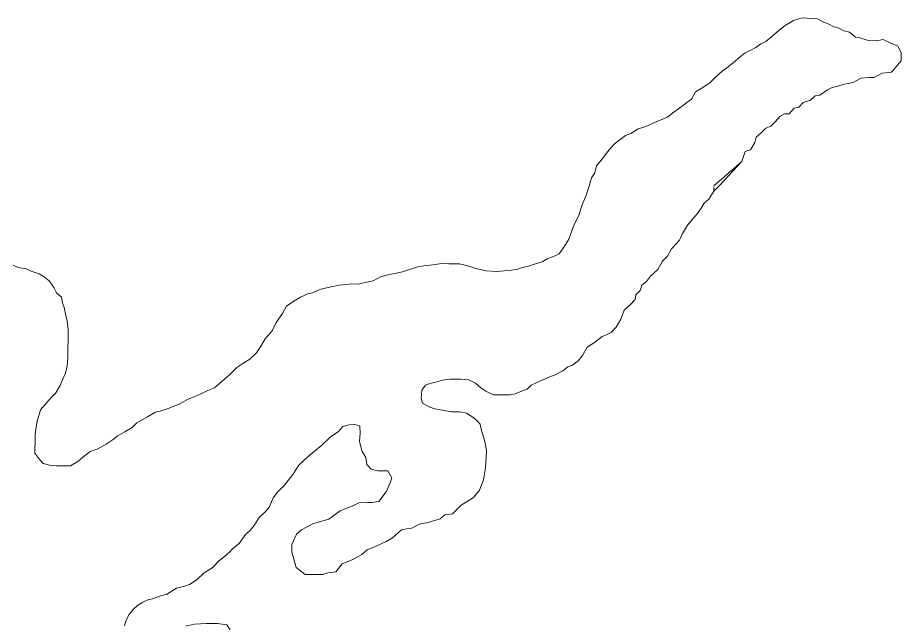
# Model space of a CAD drawing. Extents: x 553962 to 842807, y 8883888 to 9032388.
# Drawn here: x 803964.8 to 804355.9, y 9015869 to 9016137.9 of the extents above; entities that cross this region are included whole.
import ezdxf

# ---------------------------------------------------------------- set-up
doc = ezdxf.new("R2010")
doc.units = 0
doc.header["$LTSCALE"] = 20
doc.layers.add('23', color=7, linetype='Continuous', lineweight=13)
doc.layers.add('25', color=7, linetype='Continuous', lineweight=13)

msp = doc.modelspace()

# ---------------------------------------------------------------- linework, layer by layer
at = {"layer": '23'}
for points in [[(804312.07, 9016137.87), (804308.26, 9016136.6), (804304.56, 9016134.41), (804301.87, 9016132.39), (804299.52, 9016130.21), (804296.01, 9016127.34), (804293.75, 9016126.35), (804291.49, 9016124.61), (804288.72, 9016123.13), (804286.72, 9016122.14), (804284.7, 9016120.65), (804281.43, 9016117.67), (804278.66, 9016115.68), (804276.65, 9016114.2), (804273.38, 9016111.21), (804271.36, 9016109.22), (804268.09, 9016106.99), (804264.83, 9016105.01), (804263.05, 9016101.77), (804260.28, 9016099.78), (804257.27, 9016097.55), (804254.75, 9016095.81), (804252.49, 9016093.83), (804248.97, 9016092.35), (804246.97, 9016091.61), (804243.96, 9016090.13), (804241.95, 9016089.39), (804239.44, 9016088.66), (804236.18, 9016086.67), (804233.92, 9016085.69), (804230.9, 9016083.45), (804228.89, 9016081.96), (804225.86, 9016078.48), (804223.84, 9016075.74), (804221.06, 9016072.25), (804220.29, 9016069.26), (804218.77, 9016067.01), (804217.99, 9016063.76), (804216.46, 9016059.27), (804214.68, 9016055.02), (804213.14, 9016050.52), (804210.85, 9016045.53), (804208.81, 9016039.79), (804206.53, 9016036.3), (804204.5, 9016033.31), (804202.25, 9016032.32), (804199.24, 9016031.09), (804196.98, 9016029.85), (804193.97, 9016028.87), (804190.96, 9016027.89), (804187.7, 9016027.16), (804185.7, 9016026.42), (804181.94, 9016025.95), (804176.7, 9016025.59), (804172.23, 9016025.77), (804167.59, 9016026.8), (804163.46, 9016028.17), (804160.41, 9016028.96), (804157.93, 9016028.98), (804155.68, 9016029), (804152.42, 9016029.02), (804148.67, 9016028.54), (804144.66, 9016028.07), (804141.91, 9016027.59), (804137.4, 9016026.11), (804135.14, 9016025.38), (804133.13, 9016024.89), (804130.13, 9016024.41), (804128.12, 9016023.92), (804125.37, 9016023.19), (804122.1, 9016021.46), (804118.6, 9016020.73), (804115.59, 9016020), (804112.59, 9016020.02), (804110.34, 9016019.78), (804107.08, 9016019.55), (804105.08, 9016019.07), (804101.57, 9016018.34), (804098.56, 9016017.61), (804095.3, 9016016.13), (804093.3, 9016015.64), (804090.03, 9016014.16), (804087.02, 9016012.43), (804083.75, 9016010.2), (804081.98, 9016006.95), (804079.19, 9016002.96), (804077.41, 9015999.22), (804074.39, 9015995.74), (804072.36, 9015992.24), (804070.59, 9015989.5), (804067.56, 9015986.77), (804064.55, 9015984.79), (804061.78, 9015983.05), (804058.51, 9015979.82), (804055.49, 9015977.08), (804051.96, 9015974.1), (804048.95, 9015972.87), (804045.94, 9015971.39), (804043.18, 9015970.16), (804039.92, 9015968.93), (804036.65, 9015966.94)], [(804355.95, 9016118.8), (804355.86, 9016122.47), (804354.33, 9016125.22), (804350.96, 9016126.74), (804347.91, 9016128.27), (804344.85, 9016127.66), (804340.88, 9016127.97), (804340.88, 9016127.97), (804337.52, 9016128.88), (804335.68, 9016129.19), (804333.03, 9016131.47), (804330.54, 9016131.99), (804328.29, 9016133.25), (804326.05, 9016133.77), (804323.8, 9016135.04), (804321.31, 9016136.05), (804318.82, 9016137.32), (804312.07, 9016137.87)], [(804275.34, 9016063.46), (804285.33, 9016074.2), (804286.09, 9016076.45), (804286.86, 9016078.7), (804289.12, 9016079.44), (804291.14, 9016082.68), (804291.66, 9016084.93), (804293.93, 9016086.92), (804295.94, 9016088.9), (804298.2, 9016089.89), (804300.22, 9016091.88), (804302.24, 9016094.12), (804304.24, 9016095.36), (804306.25, 9016095.34), (804308.52, 9016097.83), (804310.52, 9016098.32), (804312.54, 9016100.31), (804315.8, 9016101.29), (804317.81, 9016103.28), (804319.81, 9016103.52), (804323.34, 9016106), (804325.34, 9016106.99), (804327.35, 9016107.47), (804330.61, 9016108.45), (804332.61, 9016108.69), (804334.61, 9016109.18), (804338.13, 9016111.16), (804341.63, 9016111.38), (804343.88, 9016111.37), (804347.4, 9016113.35), (804351.66, 9016113.82), (804355.95, 9016118.8)], [(804123.46, 9015904.03), (804127.98, 9015906.01), (804130.74, 9015907.74), (804134.77, 9015911.22), (804137.02, 9015911.7), (804139.28, 9015911.94), (804142.54, 9015913.67), (804146.55, 9015914.4), (804151.82, 9015916.11), (804153.83, 9015917.85), (804157.33, 9015918.33), (804161.11, 9015922.06), (804166.64, 9015925.53), (804169.17, 9015928.77), (804171.05, 9015933.36), (804171.94, 9015938.7), (804172.17, 9015943.14), (804172.39, 9015946.48), (804171.5, 9015950.92), (804170.16, 9015955.15), (804169.5, 9015958.04), (804168.38, 9015959.37), (804166.66, 9015960.83), (804163.43, 9015962.85), (804160.43, 9015963.37), (804156.68, 9015963.4), (804152.93, 9015964.17), (804149.43, 9015964.7), (804147.19, 9015965.46), (804143.95, 9015967.24), (804143.47, 9015969.49), (804143.74, 9015973), (804145.26, 9015975.24), (804147.27, 9015975.98), (804150.52, 9015976.71), (804152.78, 9015977.44), (804156.04, 9015977.92), (804158.04, 9015977.91), (804161.04, 9015977.89), (804164.54, 9015977.62), (804167.53, 9015976.09), (804169.76, 9015974.08), (804172, 9015972.56), (804175.49, 9015971.03), (804177.49, 9015971.02), (804180.5, 9015971), (804182.75, 9015970.99), (804185, 9015971.47), (804187.51, 9015972.46), (804190.32, 9015973.42), (804192.09, 9015975.19), (804195.94, 9015976.96), (804200.67, 9015979.03), (804200.67, 9015979.03), (804200.67, 9015979.03), (804202.45, 9015979.62), (804206.09, 9015981.6), (804208.35, 9015983.34), (804210.36, 9015984.07), (804212.87, 9015986.06), (804214.89, 9015988.3), (804216.92, 9015992.04), (804216.92, 9015992.04), (804220.2, 9015994.11), (804223.46, 9015996.75), (804225.47, 9015997.49), (804227.48, 9015998.48), (804229.74, 9016000.97), (804231.77, 9016004.46), (804233.3, 9016008.45), (804236.07, 9016010.94), (804238.09, 9016013.18), (804238.36, 9016015.18), (804240.37, 9016017.17), (804241.14, 9016019.42), (804243.15, 9016021.16), (804244.92, 9016023.4), (804248.2, 9016026.38), (804250.22, 9016030.12), (804252.49, 9016032.36), (804254.27, 9016035.6), (804257.8, 9016039.34), (804259.07, 9016042.33), (804261.35, 9016046.07), (804263.62, 9016048.81), (804265.64, 9016051.05), (804267.41, 9016053.54), (804268.68, 9016055.79), (804270.69, 9016057.53), (804272.97, 9016061.02), (804275.34, 9016063.46)], [(804036.65, 9015966.94), (804033.39, 9015965.72), (804031.38, 9015964.98), (804027.87, 9015963.75), (804025.87, 9015963.26), (804022.35, 9015961.28), (804019.59, 9015959.8), (804017.58, 9015958.56), (804015.56, 9015956.57), (804012.3, 9015954.59), (804009.03, 9015952.86), (804007.02, 9015951.12), (804004, 9015949.14), (804001.99, 9015947.9), (803999.98, 9015946.91), (803996.97, 9015945.93), (803993.45, 9015943.2), (803991.44, 9015941.46), (803988.17, 9015939.48), (803985.17, 9015939.5), (803981.92, 9015939.52), (803978.92, 9015939.79), (803976.17, 9015940.56), (803974.19, 9015942.82), (803972.46, 9015945.09), (803972.47, 9015947.34), (803972.49, 9015949.6), (803972.52, 9015953.6), (803972.79, 9015955.6), (803973.31, 9015958.6), (803973.83, 9015960.85), (803974.85, 9015964.35), (803976.87, 9015966.59), (803979.65, 9015969.83), (803981.66, 9015971.82), (803983.69, 9015975.06), (803984.96, 9015978.3), (803985.98, 9015980.55), (803986.76, 9015983.8), (803987.03, 9015987.3), (803987.05, 9015989.3), (803987.06, 9015991.31), (803987.1, 9015995.31), (803987.11, 9015997.57), (803987.13, 9015999.82), (803986.66, 9016003.58), (803986.18, 9016006.08), (803985.45, 9016009.59), (803984.72, 9016011.6), (803984.24, 9016014.11), (803982, 9016016.13), (803980.77, 9016018.39), (803978.79, 9016021.4), (803976.55, 9016023.17), (803974.31, 9016024.44), (803970.82, 9016025.71), (803968.58, 9016026.73), (803965.08, 9016027.25), (803962.84, 9016028.27)], [(804012.14, 9015868.72), (804012.91, 9015871.22), (804014.18, 9015873.71), (804015.95, 9015875.95), (804017.97, 9015877.94), (804020.23, 9015879.18), (804022.48, 9015880.17), (804024.49, 9015880.65), (804026.5, 9015881.39), (804028.5, 9015882.13), (804030.76, 9015882.62), (804035.14, 9015885.33), (804035.14, 9015885.33), (804038.26, 9015886.18), (804040.8, 9015887.03), (804044.2, 9015889.29), (804047.32, 9015892.12), (804051.28, 9015894.67), (804053.55, 9015897.22), (804056.38, 9015899.48), (804058.36, 9015901.18), (804060.06, 9015902.88), (804062.89, 9015905.14), (804065.72, 9015909.17), (804067.74, 9015910.91), (804069.51, 9015913.15), (804071.78, 9015916.64), (804074.05, 9015918.88), (804076.07, 9015921.12), (804077.85, 9015925.36), (804079.87, 9015927.86), (804082.86, 9015930.99), (804086.64, 9015935.66), (804089.32, 9015939.89), (804093.76, 9015943.89), (804099.32, 9015948.56), (804103.33, 9015952.34), (804106.67, 9015954.56), (804108.67, 9015957), (804111.56, 9015957.67), (804114.01, 9015957.89), (804116.23, 9015957.23), (804116.46, 9015953.89), (804116.06, 9015950.4), (804117.12, 9015946.11), (804118.9, 9015943.22), (804119.35, 9015940.11), (804121.35, 9015938.11), (804124.21, 9015937.32), (804128.72, 9015937.3), (804130.44, 9015934.28), (804129.68, 9015932.03), (804127.9, 9015928.04), (804124.61, 9015923.8), (804121.61, 9015923.32), (804119.61, 9015923.34), (804115.85, 9015923.11), (804112.84, 9015921.63), (804107.57, 9015919.66), (804102.54, 9015915.94), (804095.77, 9015913.98), (804090.5, 9015911.26), (804088.24, 9015909.27), (804086.2, 9015904.78), (804086.17, 9015901.28), (804087.15, 9015897.76), (804088.12, 9015894.5), (804092.1, 9015891.47), (804095.85, 9015891.45), (804099.85, 9015891.42), (804102.11, 9015892.16), (804105.62, 9015892.64), (804108.39, 9015896.12), (804113.16, 9015898.09), (804117.18, 9015900.32), (804119.45, 9015902.31), (804123.46, 9015904.03)], [(804058.9, 9015866.91), (804057.42, 9015869.17), (804057.42, 9015869.17), (804053.27, 9015869.76), (804048.45, 9015869.76), (804043.07, 9015869.48), (804039.11, 9015868.63)]]:
    msp.add_lwpolyline(points, dxfattribs=at)
at = {"layer": '25'}
for points in [[(804312.07, 9016137.87), (804308.26, 9016136.6), (804304.56, 9016134.41), (804301.87, 9016132.39), (804299.52, 9016130.21), (804296.01, 9016127.34), (804293.75, 9016126.35), (804291.49, 9016124.61), (804288.72, 9016123.13), (804286.72, 9016122.14), (804284.7, 9016120.65), (804281.43, 9016117.67), (804278.66, 9016115.68), (804276.65, 9016114.2), (804273.38, 9016111.21), (804271.36, 9016109.22), (804268.09, 9016106.99), (804264.83, 9016105.01), (804263.05, 9016101.77), (804260.28, 9016099.78), (804257.27, 9016097.55), (804254.75, 9016095.81), (804252.49, 9016093.83), (804248.97, 9016092.35), (804246.97, 9016091.61), (804243.96, 9016090.13), (804241.95, 9016089.39), (804239.44, 9016088.66), (804236.18, 9016086.67), (804233.92, 9016085.69), (804230.9, 9016083.45), (804228.89, 9016081.96), (804225.86, 9016078.48), (804223.84, 9016075.74), (804221.06, 9016072.25), (804220.29, 9016069.26), (804218.77, 9016067.01), (804217.99, 9016063.76), (804216.46, 9016059.27), (804214.68, 9016055.02), (804213.14, 9016050.52), (804210.85, 9016045.53), (804208.81, 9016039.79), (804206.53, 9016036.3), (804204.5, 9016033.31), (804202.25, 9016032.32), (804199.24, 9016031.09), (804196.98, 9016029.85), (804193.97, 9016028.87), (804190.96, 9016027.89), (804187.7, 9016027.16), (804185.7, 9016026.42), (804181.94, 9016025.95), (804176.7, 9016025.59), (804172.23, 9016025.77), (804167.59, 9016026.8), (804163.46, 9016028.17), (804160.41, 9016028.96), (804157.93, 9016028.98), (804155.68, 9016029), (804152.42, 9016029.02), (804148.67, 9016028.54), (804144.66, 9016028.07), (804141.91, 9016027.59), (804137.4, 9016026.11), (804135.14, 9016025.38), (804133.13, 9016024.89), (804130.13, 9016024.41), (804128.12, 9016023.92), (804125.37, 9016023.19), (804122.1, 9016021.46), (804118.6, 9016020.73), (804115.59, 9016020), (804112.59, 9016020.02), (804110.34, 9016019.78), (804107.08, 9016019.55), (804105.08, 9016019.07), (804101.57, 9016018.34), (804098.56, 9016017.61), (804095.3, 9016016.13), (804093.3, 9016015.64), (804090.03, 9016014.16), (804087.02, 9016012.43), (804083.75, 9016010.2), (804081.98, 9016006.95), (804079.19, 9016002.96), (804077.41, 9015999.22), (804074.39, 9015995.74), (804072.36, 9015992.24), (804070.59, 9015989.5), (804067.56, 9015986.77), (804064.55, 9015984.79), (804061.78, 9015983.05), (804058.51, 9015979.82), (804055.49, 9015977.08), (804051.96, 9015974.1), (804048.95, 9015972.87), (804045.94, 9015971.39), (804043.18, 9015970.16), (804039.92, 9015968.93), (804036.65, 9015966.94)], [(804355.95, 9016118.8), (804355.86, 9016122.47), (804354.33, 9016125.22), (804350.96, 9016126.74), (804347.91, 9016128.27), (804344.85, 9016127.66), (804340.88, 9016127.97), (804340.88, 9016127.97), (804337.52, 9016128.88), (804335.68, 9016129.19), (804333.03, 9016131.47), (804330.54, 9016131.99), (804328.29, 9016133.25), (804326.05, 9016133.77), (804323.8, 9016135.04), (804321.31, 9016136.05), (804318.82, 9016137.32), (804312.07, 9016137.87)], [(804272.99, 9016063.52), (804285.33, 9016074.2), (804286.09, 9016076.45), (804286.86, 9016078.7), (804289.12, 9016079.44), (804291.14, 9016082.68), (804291.66, 9016084.93), (804293.93, 9016086.92), (804295.94, 9016088.9), (804298.2, 9016089.89), (804300.22, 9016091.88), (804302.24, 9016094.12), (804304.24, 9016095.36), (804306.25, 9016095.34), (804308.52, 9016097.83), (804310.52, 9016098.32), (804312.54, 9016100.31), (804315.8, 9016101.29), (804317.81, 9016103.28), (804319.81, 9016103.52), (804323.34, 9016106), (804325.34, 9016106.99), (804327.35, 9016107.47), (804330.61, 9016108.45), (804332.61, 9016108.69), (804334.61, 9016109.18), (804338.13, 9016111.16), (804341.63, 9016111.38), (804343.88, 9016111.37), (804347.4, 9016113.35), (804351.66, 9016113.82), (804355.95, 9016118.8)], [(804123.46, 9015904.03), (804127.98, 9015906.01), (804130.74, 9015907.74), (804134.77, 9015911.22), (804137.02, 9015911.7), (804139.28, 9015911.94), (804142.54, 9015913.67), (804146.55, 9015914.4), (804151.82, 9015916.11), (804153.83, 9015917.85), (804157.33, 9015918.33), (804161.11, 9015922.06), (804166.64, 9015925.53), (804169.17, 9015928.77), (804171.05, 9015933.36), (804171.94, 9015938.7), (804172.17, 9015943.14), (804172.39, 9015946.48), (804171.5, 9015950.92), (804170.16, 9015955.15), (804169.5, 9015958.04), (804168.38, 9015959.37), (804166.66, 9015960.83), (804163.43, 9015962.85), (804160.43, 9015963.37), (804156.68, 9015963.4), (804152.93, 9015964.17), (804149.43, 9015964.7), (804147.19, 9015965.46), (804143.95, 9015967.24), (804143.47, 9015969.49), (804143.74, 9015973), (804145.26, 9015975.24), (804147.27, 9015975.98), (804150.52, 9015976.71), (804152.78, 9015977.44), (804156.04, 9015977.92), (804158.04, 9015977.91), (804161.04, 9015977.89), (804164.54, 9015977.62), (804167.53, 9015976.09), (804169.76, 9015974.08), (804172, 9015972.56), (804175.49, 9015971.03), (804177.49, 9015971.02), (804180.5, 9015971), (804182.75, 9015970.99), (804185, 9015971.47), (804187.51, 9015972.46), (804190.32, 9015973.42), (804192.09, 9015975.19), (804195.94, 9015976.96), (804200.67, 9015979.03), (804200.67, 9015979.03), (804200.67, 9015979.03), (804202.45, 9015979.62), (804206.09, 9015981.6), (804208.35, 9015983.34), (804210.36, 9015984.07), (804212.87, 9015986.06), (804214.89, 9015988.3), (804216.92, 9015992.04), (804216.92, 9015992.04), (804220.2, 9015994.11), (804223.46, 9015996.75), (804225.47, 9015997.49), (804227.48, 9015998.48), (804229.74, 9016000.97), (804231.77, 9016004.46), (804233.3, 9016008.45), (804236.07, 9016010.94), (804238.09, 9016013.18), (804238.36, 9016015.18), (804240.37, 9016017.17), (804241.14, 9016019.42), (804243.15, 9016021.16), (804244.92, 9016023.4), (804248.2, 9016026.38), (804250.22, 9016030.12), (804252.49, 9016032.36), (804254.27, 9016035.6), (804257.8, 9016039.34), (804259.07, 9016042.33), (804261.35, 9016046.07), (804263.62, 9016048.81), (804265.64, 9016051.05), (804267.41, 9016053.54), (804268.68, 9016055.79), (804270.69, 9016057.53), (804272.97, 9016061.02), (804272.98, 9016062.96)], [(804036.65, 9015966.94), (804033.39, 9015965.72), (804031.38, 9015964.98), (804027.87, 9015963.75), (804025.87, 9015963.26), (804022.35, 9015961.28), (804019.59, 9015959.8), (804017.58, 9015958.56), (804015.56, 9015956.57), (804012.3, 9015954.59), (804009.03, 9015952.86), (804007.02, 9015951.12), (804004, 9015949.14), (804001.99, 9015947.9), (803999.98, 9015946.91), (803996.97, 9015945.93), (803993.45, 9015943.2), (803991.44, 9015941.46), (803988.17, 9015939.48), (803985.17, 9015939.5), (803981.92, 9015939.52), (803978.92, 9015939.79), (803976.17, 9015940.56), (803974.19, 9015942.82), (803972.46, 9015945.09), (803972.47, 9015947.34), (803972.49, 9015949.6), (803972.52, 9015953.6), (803972.79, 9015955.6), (803973.31, 9015958.6), (803973.83, 9015960.85), (803974.85, 9015964.35), (803976.87, 9015966.59), (803979.65, 9015969.83), (803981.66, 9015971.82), (803983.69, 9015975.06), (803984.96, 9015978.3), (803985.98, 9015980.55), (803986.76, 9015983.8), (803987.03, 9015987.3), (803987.05, 9015989.3), (803987.06, 9015991.31), (803987.1, 9015995.31), (803987.11, 9015997.57), (803987.13, 9015999.82), (803986.66, 9016003.58), (803986.18, 9016006.08), (803985.45, 9016009.59), (803984.72, 9016011.6), (803984.24, 9016014.11), (803982, 9016016.13), (803980.77, 9016018.39), (803978.79, 9016021.4), (803976.55, 9016023.17), (803974.31, 9016024.44), (803970.82, 9016025.71), (803968.58, 9016026.73), (803965.08, 9016027.25), (803962.84, 9016028.27)], [(804012.14, 9015868.72), (804012.91, 9015871.22), (804014.18, 9015873.71), (804015.95, 9015875.95), (804017.97, 9015877.94), (804020.23, 9015879.18), (804022.48, 9015880.17), (804024.49, 9015880.65), (804026.5, 9015881.39), (804028.5, 9015882.13), (804030.76, 9015882.62), (804035.14, 9015885.33), (804035.14, 9015885.33), (804038.26, 9015886.18), (804040.8, 9015887.03), (804044.2, 9015889.29), (804047.32, 9015892.12), (804051.28, 9015894.67), (804053.55, 9015897.22), (804056.38, 9015899.48), (804058.36, 9015901.18), (804060.06, 9015902.88), (804062.89, 9015905.14), (804065.72, 9015909.17), (804067.74, 9015910.91), (804069.51, 9015913.15), (804071.78, 9015916.64), (804074.05, 9015918.88), (804076.07, 9015921.12), (804077.85, 9015925.36), (804079.87, 9015927.86), (804082.86, 9015930.99), (804086.64, 9015935.66), (804089.32, 9015939.89), (804093.76, 9015943.89), (804099.32, 9015948.56), (804103.33, 9015952.34), (804106.67, 9015954.56), (804108.67, 9015957), (804111.56, 9015957.67), (804114.01, 9015957.89), (804116.23, 9015957.23), (804116.46, 9015953.89), (804116.06, 9015950.4), (804117.12, 9015946.11), (804118.9, 9015943.22), (804119.35, 9015940.11), (804121.35, 9015938.11), (804124.21, 9015937.32), (804128.72, 9015937.3), (804130.44, 9015934.28), (804129.68, 9015932.03), (804127.9, 9015928.04), (804124.61, 9015923.8), (804121.61, 9015923.32), (804119.61, 9015923.34), (804115.85, 9015923.11), (804112.84, 9015921.63), (804107.57, 9015919.66), (804102.54, 9015915.94), (804095.77, 9015913.98), (804090.5, 9015911.26), (804088.24, 9015909.27), (804086.2, 9015904.78), (804086.17, 9015901.28), (804087.15, 9015897.76), (804088.12, 9015894.5), (804092.1, 9015891.47), (804095.85, 9015891.45), (804099.85, 9015891.42), (804102.11, 9015892.16), (804105.62, 9015892.64), (804108.39, 9015896.12), (804113.16, 9015898.09), (804117.18, 9015900.32), (804119.45, 9015902.31), (804123.46, 9015904.03)], [(804058.9, 9015866.91), (804057.42, 9015869.17), (804057.42, 9015869.17), (804053.27, 9015869.76), (804048.45, 9015869.76), (804043.07, 9015869.48), (804039.11, 9015868.63)]]:
    msp.add_lwpolyline(points, dxfattribs=at)

doc.saveas('drawing.dxf')
